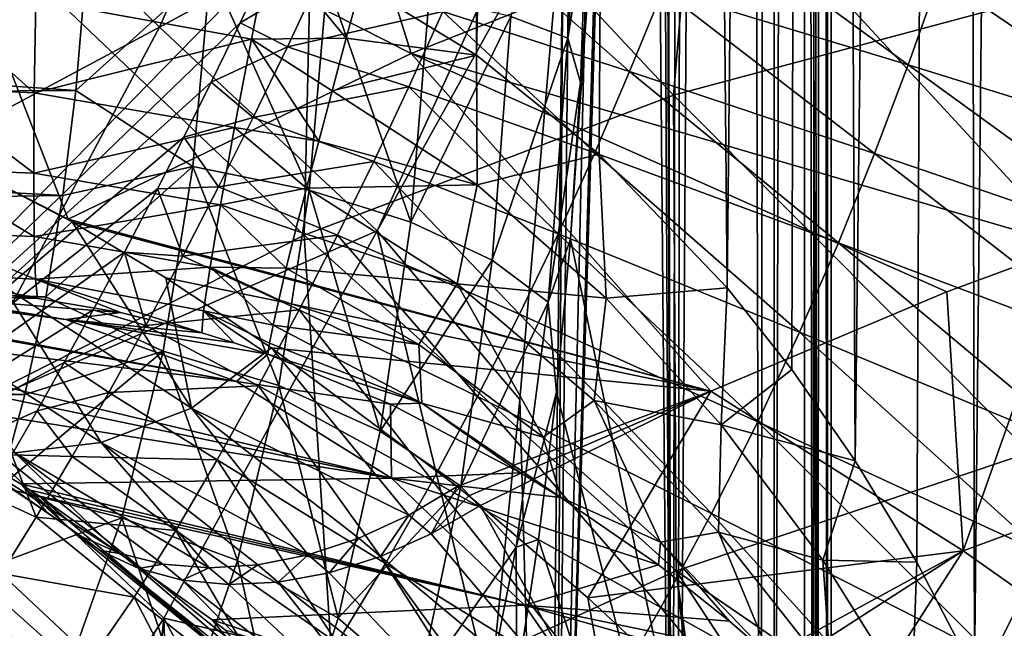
# Model space of a CAD drawing. Header units: metres. Extents: x -105 to 105, y -117 to 62.
# Tile 315 of 382: x 20.71 to 24.43, y -13.94 to -11.65. Entities that reach past the tile are written whole.
import ezdxf

# ---------------------------------------------------------------- set-up
doc = ezdxf.new("R2010")
doc.units = ezdxf.units.M
doc.layers.add('solid_509432_AD150_SW0001_01', color=7, linetype='CONTINUOUS')

msp = doc.modelspace()

# ---------------------------------------------------------------- linework, layer by layer
at = {"layer": 'solid_509432_AD150_SW0001_01'}
for points in [[(22.388538, 19.040606, 2.563572), (22.435654, -11.782252, 2.575355), (21.998865, -11.514868, 2.492065)], [(22.388538, 19.040606, 2.563572), (23.085598, 19.031261, 2.813363), (22.435654, -11.782252, 2.575355)], [(23.085598, 19.031261, 2.813363), (22.897615, -12.155248, 2.729269), (22.435654, -11.782252, 2.575355)], [(23.085598, 19.031261, 2.813363), (23.381006, -12.659896, 2.974029), (22.897615, -12.155248, 2.729269)], [(23.085598, 19.031261, 2.813363), (23.714592, 19.016638, 3.204271), (23.381006, -12.659896, 2.974029)], [(23.714592, 19.016638, 3.204271), (23.624832, -12.9674, 3.1366), (23.381006, -12.659896, 2.974029)], [(23.714592, 19.016638, 3.204271), (23.864925, -13.312677, 3.328324), (23.624832, -12.9674, 3.1366)], [(23.714592, 19.016638, 3.204271), (24.247339, 18.997387, 3.718871), (23.864925, -13.312677, 3.328324)], [(24.247339, 18.997387, 3.718871), (24.096552, -13.69508, 3.550056), (23.864925, -13.312677, 3.328324)], [(24.247339, 18.997387, 3.718871), (24.314623, -14.112685, 3.801828), (24.096552, -13.69508, 3.550056)], [(24.247339, 18.997387, 3.718871), (24.659927, 18.974371, 4.334177), (24.314623, -14.112685, 3.801828)], [(24.659927, 18.974371, 4.334177), (24.513519, -14.56144, 4.082162), (24.314623, -14.112685, 3.801828)], [(23.135181, -1.22149, 12.608043), (23.24198, 17.191427, 12.463349), (23.173124, -16.682297, 12.558692)], [(23.24198, 17.191427, 12.463349), (23.194241, -16.682297, 12.530282), (23.173124, -16.682297, 12.558692)], [(23.24198, 17.191427, 12.463349), (23.411861, 17.158089, 12.187401), (23.194241, -16.682297, 12.530282)], [(23.411861, 17.158089, 12.187401), (23.506996, -16.682297, 11.996452), (23.194241, -16.682297, 12.530282)], [(23.411861, 17.158089, 12.187401), (23.551065, 17.118324, 11.894548), (23.506996, -16.682297, 11.996452)], [(23.551065, 17.118324, 11.894548), (23.560438, -16.682297, 11.871452), (23.506996, -16.682297, 11.996452)], [(23.551065, 17.118324, 11.894548), (23.657974, 17.072285, 11.587953), (23.560438, -16.682297, 11.871452)], [(23.657974, 17.072285, 11.587953), (23.704584, -16.682297, 11.405387), (23.560438, -16.682297, 11.871452)], [(23.657974, 17.072285, 11.587953), (23.731197, 17.019547, 11.271171), (23.704584, -16.682297, 11.405387)], [(23.731197, 17.019547, 11.271171), (23.75881, -16.682297, 11.075134), (23.704584, -16.682297, 11.405387)], [(23.731197, 17.019547, 11.271171), (23.769737, 16.96051, 10.947872), (23.75881, -16.682297, 11.075134)], [(23.769737, 16.96051, 10.947872), (23.773499, -16.682297, 10.876124), (23.75881, -16.682297, 11.075134)], [(23.769737, 16.96051, 10.947872), (23.773008, 16.89443, 10.622175), (23.773499, -16.682297, 10.876124)], [(23.773008, 16.89443, 10.622175), (23.740902, 16.822086, 10.297721), (23.757078, -16.682297, 10.418991)], [(23.773008, 16.89443, 10.622175), (23.757078, -16.682297, 10.418991), (23.773499, -16.682297, 10.876124)], [(23.740902, 16.822086, 10.297721), (23.673725, 16.74217, 9.978477), (23.723923, -16.682297, 10.198658)], [(23.740902, 16.822086, 10.297721), (23.723923, -16.682297, 10.198658), (23.757078, -16.682297, 10.418991)], [(23.723923, -16.682297, 10.198658), (23.673725, 16.74217, 9.978477), (23.673725, 0.029905, 9.978477)], [(23.673725, 0.029905, 9.978477), (22.827049, -11.884523, 6.818638), (22.789268, -12.475627, 6.677639)], [(23.673725, -16.682297, 9.978477), (23.673725, 0.029905, 9.978477), (22.789268, -12.475627, 6.677639)], [(23.673725, 0.029905, 9.978477), (22.849638, -11.285849, 6.902945), (22.827049, -11.884523, 6.818638)], [(23.723923, -16.682297, 10.198658), (23.673725, 0.029905, 9.978477), (23.673725, -16.682297, 9.978477)], [(23.129496, -2.539851, 12.615259), (23.135181, -1.22149, 12.608043), (23.173124, -16.682297, 12.558692)], [(23.110422, -3.887731, 12.639138), (23.129496, -2.539851, 12.615259), (23.173124, -16.682297, 12.558692)], [(23.073706, -5.358917, 12.683744), (23.110422, -3.887731, 12.639138), (23.173124, -16.682297, 12.558692)], [(23.073706, -5.358917, 12.683744), (23.173124, -16.682297, 12.558692), (22.728827, -16.682297, 13.03227)], [(23.04175, -6.295614, 12.721184), (23.073706, -5.358917, 12.683744), (22.728827, -16.682297, 13.03227)], [(23.007423, -7.135849, 12.760056), (23.04175, -6.295614, 12.721184), (22.728827, -16.682297, 13.03227)], [(22.900917, -9.171432, 12.872599), (23.007423, -7.135849, 12.760056), (22.728827, -16.682297, 13.03227)], [(22.788267, -10.838674, 12.979922), (22.900917, -9.171432, 12.872599), (22.728827, -16.682297, 13.03227)], [(21.829849, -10.490489, -13.644212), (23.340736, -10.014997, -13.648983), (23.178528, -11.93329, -12.50529)], [(23.340736, -10.014997, -13.648983), (24.623247, -11.544942, -12.507442), (23.178528, -11.93329, -12.50529)], [(20.542728, -11.002449, 15.6241), (21.944397, -10.067684, 13.882217), (21.238377, -11.676325, 14.530451)], [(21.238377, -11.676325, 14.530451), (21.944397, -10.067684, 13.882217), (22.788267, -10.838674, 12.979922)], [(20.717934, -10.199496, 70.648193), (20.434692, -10.073462, 71.055595), (19.060946, -12.751187, 71.08741)], [(21.680597, -10.155968, -10.416373), (20.273174, -10.806651, -10.409057), (22.188671, -11.77505, -9.152335)], [(21.680597, -10.155968, -10.416373), (22.188671, -11.77505, -9.152335), (23.521235, -11.248078, -9.173247)], [(20.717934, -10.199496, 70.648193), (19.060946, -12.751187, 71.08741), (19.325024, -12.91562, 70.679634)], [(20.896585, -10.281217, 70.175446), (20.717934, -10.199496, 70.648193), (19.325024, -12.91562, 70.679634)], [(20.896585, -10.281217, 70.175446), (19.325024, -12.91562, 70.679634), (19.491087, -13.021941, 70.206161)], [(20.896585, -10.281217, 70.175446), (19.491087, -13.021941, 70.206161), (20.958948, -10.313269, 69.66832)], [(19.491087, -13.021941, 70.206161), (19.548214, -13.063161, 69.698135), (20.958948, -10.313269, 69.66832)], [(20.958948, -10.313269, 69.66832), (19.548214, -13.063161, 69.698135), (20.919134, -10.853448, 48.752617)], [(20.924139, -10.388637, 48.473087), (19.491682, -13.153154, 48.473087), (20.646904, -10.727405, 48.450001)], [(19.575184, -13.203933, 48.538879), (19.491682, -13.153154, 48.473087), (20.924139, -10.388637, 48.473087)], [(21.013779, -10.427572, 48.538879), (19.575184, -13.203933, 48.538879), (20.924139, -10.388637, 48.473087)], [(19.630602, -13.237633, 48.63723), (19.575184, -13.203933, 48.538879), (21.013779, -10.427572, 48.538879)], [(21.073269, -10.453412, 48.63723), (19.630602, -13.237633, 48.63723), (21.013779, -10.427572, 48.538879)], [(21.073269, -10.453412, 48.63723), (20.919134, -10.853448, 48.752617), (19.630602, -13.237633, 48.63723)], [(20.37575, -11.120804, -13.638268), (21.829849, -10.490489, -13.644212), (21.784567, -12.460764, -12.502473)], [(21.829849, -10.490489, -13.644212), (23.178528, -11.93329, -12.50529), (21.784567, -12.460764, -12.502473)], [(22.564869, -11.636558, 6.25545), (22.779234, -11.717689, 6.67227), (22.802128, -10.686361, 6.757599)], [(22.779234, -11.717689, 6.67227), (22.849638, -11.285849, 6.902945), (22.857155, -10.686361, 6.930996)], [(22.802128, -10.686361, 6.757599), (22.779234, -11.717689, 6.67227), (22.857155, -10.686361, 6.930996)], [(20.639339, -10.725671, 46.554565), (19.087849, -13.567015, 46.554565), (20.799654, -10.798883, 46.385056)], [(19.087849, -13.567015, 46.554565), (19.236113, -13.662298, 46.385056), (20.799654, -10.798883, 46.385056)], [(20.799654, -10.798883, 46.385056), (19.236113, -13.662298, 46.385056), (20.905901, -10.847405, 46.170223)], [(20.273174, -10.806651, -10.409057), (20.187109, -12.038627, -9.675215), (20.893232, -12.401181, -9.153584)], [(20.273174, -10.806651, -10.409057), (20.893232, -12.401181, -9.153584), (22.188671, -11.77505, -9.152335)], [(19.236113, -13.662298, 46.385056), (19.334372, -13.725447, 46.170223), (20.905901, -10.847405, 46.170223)], [(20.905901, -10.847405, 46.170223), (19.334372, -13.725447, 46.170223), (20.948147, -10.866698, 45.930386)], [(21.238377, -11.676325, 14.530451), (22.788267, -10.838674, 12.979922), (22.059662, -12.44444, 13.603022)], [(22.059662, -12.44444, 13.603022), (22.788267, -10.838674, 12.979922), (22.76215, -11.18238, 13.003267)], [(22.76215, -11.18238, 13.003267), (22.788267, -10.838674, 12.979922), (22.728827, -16.682297, 13.03227)], [(24.880379, -10.83592, -9.197948), (23.521235, -11.248078, -9.173247), (26.206425, -12.042704, -7.734218)], [(19.334372, -13.725447, 46.170223), (19.373442, -13.750555, 45.930386), (20.948147, -10.866698, 45.930386)], [(19.548214, -13.063161, 69.698135), (19.346609, -13.733311, 48.752617), (20.919134, -10.853448, 48.752617)], [(19.630602, -13.237633, 48.63723), (20.919134, -10.853448, 48.752617), (19.346609, -13.733311, 48.752617)], [(20.948147, -10.866698, 45.930386), (19.373442, -13.750555, 45.930386), (21.656057, -11.419801, 22.921148)], [(19.794361, -12.447898, 16.269291), (20.542728, -11.002449, 15.6241), (21.238377, -11.676325, 14.530451)], [(20.37575, -11.120804, -13.638268), (21.784567, -12.460764, -12.502473), (20.4492, -13.136607, -12.499047)], [(22.059662, -12.44444, 13.603022), (22.76215, -11.18238, 13.003267), (22.598724, -13.080556, 13.137682)], [(22.598724, -13.080556, 13.137682), (22.76215, -11.18238, 13.003267), (22.699373, -16.682297, 13.057201)], [(22.76215, -11.18238, 13.003267), (22.728827, -16.682297, 13.03227), (22.699373, -16.682297, 13.057201)], [(25.298527, -11.798634, 16.613934), (24.294304, -11.1518, 17.619644), (24.18325, -11.484599, 17.566626)], [(25.298527, -11.798634, 16.613934), (25.406851, -11.436117, 16.675035), (24.294304, -11.1518, 17.619644)], [(23.521235, -11.248078, -9.173247), (22.188671, -11.77505, -9.152335), (24.677969, -12.502151, -7.678172)], [(24.06472, -11.818373, 17.516607), (23.257044, -11.228407, 18.718422), (23.137861, -11.536655, 18.677488)], [(24.06472, -11.818373, 17.516607), (24.18325, -11.484599, 17.566626), (23.257044, -11.228407, 18.718422)], [(23.521235, -11.248078, -9.173247), (24.677969, -12.502151, -7.678172), (26.084106, -12.074094, -7.729702)], [(23.521235, -11.248078, -9.173247), (26.084106, -12.074094, -7.729702), (26.206425, -12.042704, -7.734218)], [(22.779234, -11.717689, 6.67227), (22.827049, -11.884523, 6.818638), (22.849638, -11.285849, 6.902945)], [(23.012983, -11.843691, 18.639763), (22.431875, -11.329571, 19.998384), (22.307854, -11.616682, 19.969841)], [(23.012983, -11.843691, 18.639763), (23.137861, -11.536655, 18.677488), (22.431875, -11.329571, 19.998384)], [(21.58519, -11.721484, 2.420186), (20.771248, -11.574866, 2.396055), (21.654612, -11.367823, 2.466017)], [(21.943279, -11.717941, 2.470102), (21.58519, -11.721484, 2.420186), (21.654612, -11.367823, 2.466017)], [(21.943279, -11.717941, 2.470102), (21.654612, -11.367823, 2.466017), (21.998865, -11.514868, 2.492065)], [(19.373442, -13.750555, 45.930386), (21.542656, -11.659694, 22.913391), (21.656057, -11.419801, 22.921148)], [(21.847916, -11.478521, 21.414602), (21.656057, -11.419801, 22.921148), (21.542656, -11.659694, 22.913391)], [(21.430933, -11.456029, 5.454107), (20.956263, -11.511224, 5.372426), (20.922606, -11.915809, 5.276297)], [(21.430933, -11.456029, 5.454107), (20.922606, -11.915809, 5.276297), (21.364885, -12.201563, 5.260221)], [(21.430933, -11.456029, 5.454107), (21.364885, -12.201563, 5.260221), (21.803709, -12.291796, 5.420691)], [(21.430933, -11.456029, 5.454107), (21.803709, -12.291796, 5.420691), (21.871082, -11.50231, 5.628565)], [(21.721119, -11.750353, 21.397129), (21.847916, -11.478521, 21.414602), (21.542656, -11.659694, 22.913391)], [(22.307854, -11.616682, 19.969841), (21.847916, -11.478521, 21.414602), (21.721119, -11.750353, 21.397129)], [(14.65945, -11.484438, 5.180765), (14.321834, -11.95398, 5.039804), (20.922606, -11.915809, 5.276297)], [(14.65945, -11.484438, 5.180765), (20.922606, -11.915809, 5.276297), (20.956263, -11.511224, 5.372426)], [(21.871082, -11.50231, 5.628565), (21.803709, -12.291796, 5.420691), (22.187269, -12.411582, 5.675451)], [(21.871082, -11.50231, 5.628565), (22.187269, -12.411582, 5.675451), (22.256329, -11.563535, 5.900834)], [(21.943279, -11.717941, 2.470102), (21.998865, -11.514868, 2.492065), (22.435654, -11.782252, 2.575355)], [(25.180233, -12.164338, 16.556416), (24.18325, -11.484599, 17.566626), (24.06472, -11.818373, 17.516607)], [(25.180233, -12.164338, 16.556416), (25.298527, -11.798634, 16.613934), (24.18325, -11.484599, 17.566626)], [(20.766041, -11.92337, 2.258349), (20.339405, -11.903365, 2.239351), (20.34462, -11.548565, 2.382862)], [(20.771248, -11.574866, 2.396055), (20.766041, -11.92337, 2.258349), (20.34462, -11.548565, 2.382862)], [(23.937986, -12.153056, 17.470774), (23.137861, -11.536655, 18.677488), (23.012983, -11.843691, 18.639763)], [(23.937986, -12.153056, 17.470774), (24.06472, -11.818373, 17.516607), (23.137861, -11.536655, 18.677488)], [(23.178528, -11.93329, -12.50529), (24.623247, -11.544942, -12.507442), (24.524221, -13.280508, -11.154334)], [(21.58519, -11.721484, 2.420186), (20.766041, -11.92337, 2.258349), (20.771248, -11.574866, 2.396055)], [(22.256329, -11.563535, 5.900834), (22.187269, -12.411582, 5.675451), (22.564869, -11.636558, 6.25545)], [(22.179459, -11.901816, 19.943943), (22.307854, -11.616682, 19.969841), (21.721119, -11.750353, 21.397129)], [(22.881342, -12.150702, 18.606012), (22.307854, -11.616682, 19.969841), (22.179459, -11.901816, 19.943943)], [(22.881342, -12.150702, 18.606012), (23.012983, -11.843691, 18.639763), (22.307854, -11.616682, 19.969841)], [(19.373442, -13.750555, 45.930386), (21.434071, -11.883175, 22.905855), (21.542656, -11.659694, 22.913391)], [(21.721119, -11.750353, 21.397129), (21.542656, -11.659694, 22.913391), (21.434071, -11.883175, 22.905855)], [(22.187269, -12.411582, 5.675451), (22.49383, -12.554733, 6.009833), (22.564869, -11.636558, 6.25545)], [(22.564869, -11.636558, 6.25545), (22.49383, -12.554733, 6.009833), (22.779234, -11.717689, 6.67227)], [(19.794361, -12.447898, 16.269291), (21.238377, -11.676325, 14.530451), (20.454309, -13.143927, 15.16446)], [(20.454309, -13.143927, 15.16446), (21.238377, -11.676325, 14.530451), (22.059662, -12.44444, 13.603022)], [(21.522144, -12.054399, 2.289075), (20.766041, -11.92337, 2.258349), (21.58519, -11.721484, 2.420186)], [(21.839466, -12.105729, 2.338967), (21.522144, -12.054399, 2.289075), (21.58519, -11.721484, 2.420186)], [(21.943279, -11.717941, 2.470102), (21.889803, -11.916166, 2.418744), (21.58519, -11.721484, 2.420186)], [(21.889803, -11.916166, 2.418744), (21.839466, -12.105729, 2.338967), (21.58519, -11.721484, 2.420186)], [(21.943279, -11.717941, 2.470102), (22.435654, -11.782252, 2.575355), (21.889803, -11.916166, 2.418744)], [(22.49383, -12.554733, 6.009833), (22.706018, -12.713975, 6.404595), (22.779234, -11.717689, 6.67227)], [(22.779234, -11.717689, 6.67227), (22.706018, -12.713975, 6.404595), (22.827049, -11.884523, 6.818638)], [(22.188671, -11.77505, -9.152335), (20.893232, -12.401181, -9.153584), (23.320152, -13.049425, -7.632649)], [(21.592237, -12.017225, 21.381685), (21.721119, -11.750353, 21.397129), (21.434071, -11.883175, 22.905855)], [(22.179459, -11.901816, 19.943943), (21.721119, -11.750353, 21.397129), (21.592237, -12.017225, 21.381685)], [(22.188671, -11.77505, -9.152335), (23.320152, -13.049425, -7.632649), (24.210709, -12.674412, -7.661863)], [(22.188671, -11.77505, -9.152335), (24.210709, -12.674412, -7.661863), (24.677969, -12.502151, -7.678172)], [(22.437342, -12.271192, 2.510865), (21.889803, -11.916166, 2.418744), (22.435654, -11.782252, 2.575355)], [(22.437342, -12.271192, 2.510865), (22.435654, -11.782252, 2.575355), (22.897615, -12.155248, 2.729269)], [(25.050726, -12.533408, 16.503828), (24.06472, -11.818373, 17.516607), (23.937986, -12.153056, 17.470774)], [(25.050726, -12.533408, 16.503828), (25.180233, -12.164338, 16.556416), (24.06472, -11.818373, 17.516607)], [(23.801521, -12.489786, 17.430027), (23.012983, -11.843691, 18.639763), (22.881342, -12.150702, 18.606012)], [(23.801521, -12.489786, 17.430027), (23.937986, -12.153056, 17.470774), (23.012983, -11.843691, 18.639763)], [(19.373442, -13.750555, 45.930386), (21.330273, -12.091458, 22.89867), (21.434071, -11.883175, 22.905855)], [(21.592237, -12.017225, 21.381685), (21.434071, -11.883175, 22.905855), (21.330273, -12.091458, 22.89867)], [(22.706018, -12.713975, 6.404595), (22.789268, -12.475627, 6.677639), (22.827049, -11.884523, 6.818638)], [(14.321834, -11.95398, 5.039804), (20.873672, -12.311106, 5.142048), (20.922606, -11.915809, 5.276297)], [(20.76412, -12.226918, 2.038578), (20.337629, -12.210352, 2.010741), (20.339405, -11.903365, 2.239351)], [(20.766041, -11.92337, 2.258349), (20.76412, -12.226918, 2.038578), (20.339405, -11.903365, 2.239351)], [(21.522144, -12.054399, 2.289075), (20.76412, -12.226918, 2.038578), (20.766041, -11.92337, 2.258349)], [(21.364885, -12.201563, 5.260221), (20.922606, -11.915809, 5.276297), (20.873672, -12.311106, 5.142048)], [(22.047174, -12.183279, 19.922087), (22.179459, -11.901816, 19.943943), (21.592237, -12.017225, 21.381685)], [(22.437342, -12.271192, 2.510865), (21.839466, -12.105729, 2.338967), (21.889803, -11.916166, 2.418744)], [(22.743063, -12.455916, 18.578102), (22.179459, -11.901816, 19.943943), (22.047174, -12.183279, 19.922087)], [(22.743063, -12.455916, 18.578102), (22.881342, -12.150702, 18.606012), (22.179459, -11.901816, 19.943943)], [(14.321834, -11.95398, 5.039804), (13.969919, -12.411426, 4.84398), (20.873672, -12.311106, 5.142048)], [(21.784567, -12.460764, -12.502473), (23.178528, -11.93329, -12.50529), (23.188133, -13.727384, -11.153697)], [(23.178528, -11.93329, -12.50529), (24.524221, -13.280508, -11.154334), (23.188133, -13.727384, -11.153697)], [(20.187109, -12.038627, -9.675215), (20.909349, -12.410369, -9.140557), (20.893232, -12.401181, -9.153584)], [(20.646162, -12.650677, -9.006165), (20.909349, -12.410369, -9.140557), (20.187109, -12.038627, -9.675215)], [(21.46146, -12.279027, 21.368637), (21.592237, -12.017225, 21.381685), (21.330273, -12.091458, 22.89867)], [(22.047174, -12.183279, 19.922087), (21.592237, -12.017225, 21.381685), (21.46146, -12.279027, 21.368637)], [(21.469173, -12.347034, 2.080377), (20.76412, -12.226918, 2.038578), (21.522144, -12.054399, 2.289075)], [(21.793228, -12.28303, 2.232189), (21.469173, -12.347034, 2.080377), (21.522144, -12.054399, 2.289075)], [(21.839466, -12.105729, 2.338967), (21.793228, -12.28303, 2.232189), (21.522144, -12.054399, 2.289075)], [(19.373442, -13.750555, 45.930386), (21.231026, -12.285978, 22.891991), (21.330273, -12.091458, 22.89867)], [(21.46146, -12.279027, 21.368637), (21.330273, -12.091458, 22.89867), (21.231026, -12.285978, 22.891991)], [(22.437342, -12.271192, 2.510865), (21.793228, -12.28303, 2.232189), (21.839466, -12.105729, 2.338967)], [(23.654829, -12.827098, 17.396654), (22.881342, -12.150702, 18.606012), (22.743063, -12.455916, 18.578102)], [(23.654829, -12.827098, 17.396654), (23.801521, -12.489786, 17.430027), (22.881342, -12.150702, 18.606012)], [(21.910847, -12.461198, 19.904823), (22.047174, -12.183279, 19.922087), (21.46146, -12.279027, 21.368637)], [(22.597553, -12.759538, 18.556768), (22.047174, -12.183279, 19.922087), (21.910847, -12.461198, 19.904823)], [(22.597553, -12.759538, 18.556768), (22.743063, -12.455916, 18.578102), (22.047174, -12.183279, 19.922087)], [(22.924948, -12.699016, 2.670323), (22.437342, -12.271192, 2.510865), (22.897615, -12.155248, 2.729269)], [(22.924948, -12.699016, 2.670323), (22.897615, -12.155248, 2.729269), (23.381006, -12.659896, 2.974029)], [(24.908051, -12.906645, 16.457182), (23.937986, -12.153056, 17.470774), (23.801521, -12.489786, 17.430027)], [(24.908051, -12.906645, 16.457182), (25.050726, -12.533408, 16.503828), (23.937986, -12.153056, 17.470774)], [(20.765604, -12.466563, 1.750459), (20.339405, -12.449535, 1.71192), (20.337629, -12.210352, 2.010741)], [(20.76412, -12.226918, 2.038578), (20.765604, -12.466563, 1.750459), (20.337629, -12.210352, 2.010741)], [(21.469173, -12.347034, 2.080377), (20.765604, -12.466563, 1.750459), (20.76412, -12.226918, 2.038578)], [(21.364885, -12.201563, 5.260221), (20.873672, -12.311106, 5.142048), (20.809645, -12.694115, 4.970073)], [(21.364885, -12.201563, 5.260221), (20.809645, -12.694115, 4.970073), (21.25215, -12.898751, 4.944027)], [(21.364885, -12.201563, 5.260221), (21.25215, -12.898751, 4.944027), (21.689423, -13.027779, 5.081297)], [(21.364885, -12.201563, 5.260221), (21.689423, -13.027779, 5.081297), (21.803709, -12.291796, 5.420691)], [(19.373442, -13.750555, 45.930386), (21.105896, -12.525093, 22.884659), (21.231026, -12.285978, 22.891991)], [(21.326391, -12.540193, 21.359121), (21.231026, -12.285978, 22.891991), (21.105896, -12.525093, 22.884659)], [(21.326391, -12.540193, 21.359121), (21.46146, -12.279027, 21.368637), (21.231026, -12.285978, 22.891991)], [(21.910847, -12.461198, 19.904823), (21.46146, -12.279027, 21.368637), (21.326391, -12.540193, 21.359121)], [(21.793228, -12.28303, 2.232189), (21.752235, -12.443659, 2.10117), (21.469173, -12.347034, 2.080377)], [(21.803709, -12.291796, 5.420691), (21.689423, -13.027779, 5.081297), (22.071102, -13.200342, 5.307191)], [(22.362267, -12.644248, 2.304203), (21.752235, -12.443659, 2.10117), (21.793228, -12.28303, 2.232189)], [(22.362267, -12.644248, 2.304203), (21.793228, -12.28303, 2.232189), (22.437342, -12.271192, 2.510865)], [(21.803709, -12.291796, 5.420691), (22.071102, -13.200342, 5.307191), (22.187269, -12.411582, 5.675451)], [(22.362267, -12.644248, 2.304203), (22.437342, -12.271192, 2.510865), (22.924948, -12.699016, 2.670323)], [(13.969919, -12.411426, 4.84398), (20.809645, -12.694115, 4.970073), (20.873672, -12.311106, 5.142048)], [(18.198778, -12.347745, -9.162057), (20.207445, -12.682775, 0.441815), (20.884356, -12.778436, 0.259767)], [(18.907696, -12.528442, -8.619543), (18.198778, -12.347745, -9.162057), (20.884356, -12.778436, 0.259767)], [(21.429384, -12.582225, 1.806335), (20.765604, -12.466563, 1.750459), (21.469173, -12.347034, 2.080377)], [(21.716944, -12.585849, 1.947235), (21.429384, -12.582225, 1.806335), (21.469173, -12.347034, 2.080377)], [(21.752235, -12.443659, 2.10117), (21.716944, -12.585849, 1.947235), (21.469173, -12.347034, 2.080377)], [(13.969919, -12.411426, 4.84398), (13.610831, -12.848508, 4.594977), (20.809645, -12.694115, 4.970073)], [(21.359285, -13.113451, -8.336038), (20.909349, -12.410369, -9.140557), (20.646162, -12.650677, -9.006165)], [(20.893232, -12.401181, -9.153584), (20.909349, -12.410369, -9.140557), (23.320152, -13.049425, -7.632649)], [(20.909349, -12.410369, -9.140557), (21.261818, -12.621659, -8.841732), (23.320152, -13.049425, -7.632649)], [(21.359285, -13.113451, -8.336038), (21.261818, -12.621659, -8.841732), (20.909349, -12.410369, -9.140557)], [(22.187269, -12.411582, 5.675451), (22.071102, -13.200342, 5.307191), (22.49383, -12.554733, 6.009833)], [(20.770403, -12.627347, 1.411977), (20.34462, -12.605342, 1.362345), (20.339405, -12.449535, 1.71192)], [(20.765604, -12.466563, 1.750459), (20.770403, -12.627347, 1.411977), (20.339405, -12.449535, 1.71192)], [(20.454309, -13.143927, 15.16446), (22.059662, -12.44444, 13.603022), (21.255234, -13.906107, 14.21093)], [(21.255234, -13.906107, 14.21093), (22.059662, -12.44444, 13.603022), (22.487253, -14.192663, 13.218963)], [(22.362267, -12.644248, 2.304203), (21.716944, -12.585849, 1.947235), (21.752235, -12.443659, 2.10117)], [(22.059662, -12.44444, 13.603022), (22.598724, -13.080556, 13.137682), (22.487253, -14.192663, 13.218963)], [(20.4492, -13.136607, -12.499047), (21.784567, -12.460764, -12.502473), (21.904808, -14.311777, -11.152818)], [(21.429384, -12.582225, 1.806335), (20.770403, -12.627347, 1.411977), (20.765604, -12.466563, 1.750459)], [(21.766083, -12.742889, 19.893877), (21.910847, -12.461198, 19.904823), (21.326391, -12.540193, 21.359121)], [(22.439316, -13.069665, 18.544321), (21.910847, -12.461198, 19.904823), (21.766083, -12.742889, 19.893877)], [(21.784567, -12.460764, -12.502473), (23.188133, -13.727384, -11.153697), (21.904808, -14.311777, -11.152818)], [(22.439316, -13.069665, 18.544321), (22.597553, -12.759538, 18.556768), (21.910847, -12.461198, 19.904823)], [(23.496775, -13.165153, 17.371563), (22.743063, -12.455916, 18.578102), (22.597553, -12.759538, 18.556768)], [(22.706018, -12.713975, 6.404595), (22.736481, -13.052628, 6.480638), (22.789268, -12.475627, 6.677639)], [(23.673725, -16.682297, 9.978477), (22.789268, -12.475627, 6.677639), (22.736481, -13.052628, 6.480638)], [(23.496775, -13.165153, 17.371563), (23.654829, -12.827098, 17.396654), (22.743063, -12.455916, 18.578102)], [(24.750839, -13.283264, 16.419121), (23.801521, -12.489786, 17.430027), (23.654829, -12.827098, 17.396654)], [(24.750839, -13.283264, 16.419121), (24.908051, -12.906645, 16.457182), (23.801521, -12.489786, 17.430027)], [(24.677969, -12.502151, -7.678172), (24.210709, -12.674412, -7.661863), (24.271584, -13.651765, -6.602743)], [(25.640547, -13.149222, -6.628148), (24.677969, -12.502151, -7.678172), (24.271584, -13.651765, -6.602743)], [(18.907696, -12.528442, -8.619543), (20.884356, -12.778436, 0.259767), (21.528599, -13.013167, 0.085496)], [(19.009945, -12.562024, -8.532188), (18.907696, -12.528442, -8.619543), (21.528599, -13.013167, 0.085496)], [(19.373442, -13.750555, 45.930386), (20.988729, -12.742973, 22.88088), (21.105896, -12.525093, 22.884659)], [(21.186752, -12.801312, 21.354889), (21.105896, -12.525093, 22.884659), (20.988729, -12.742973, 22.88088)], [(21.186752, -12.801312, 21.354889), (21.326391, -12.540193, 21.359121), (21.105896, -12.525093, 22.884659)], [(21.766083, -12.742889, 19.893877), (21.326391, -12.540193, 21.359121), (21.186752, -12.801312, 21.354889)], [(22.071102, -13.200342, 5.307191), (22.375523, -13.40744, 5.608378), (22.49383, -12.554733, 6.009833)], [(22.49383, -12.554733, 6.009833), (22.375523, -13.40744, 5.608378), (22.706018, -12.713975, 6.404595)], [(19.55801, -12.774096, -8.018384), (19.009945, -12.562024, -8.532188), (21.528599, -13.013167, 0.085496)], [(21.405111, -12.746173, 1.483026), (20.770403, -12.627347, 1.411977), (21.429384, -12.582225, 1.806335)], [(21.667006, -12.800571, 1.586516), (21.405111, -12.746173, 1.483026), (21.429384, -12.582225, 1.806335)], [(21.688501, -12.704943, 1.77556), (21.667006, -12.800571, 1.586516), (21.429384, -12.582225, 1.806335)], [(21.716944, -12.585849, 1.947235), (21.688501, -12.704943, 1.77556), (21.429384, -12.582225, 1.806335)], [(22.216831, -12.873799, 1.986044), (21.688501, -12.704943, 1.77556), (21.716944, -12.585849, 1.947235)], [(22.216831, -12.873799, 1.986044), (21.716944, -12.585849, 1.947235), (22.362267, -12.644248, 2.304203)], [(20.34462, -12.605342, 1.362345), (20.778214, -12.699234, 1.04426), (20.566145, -12.677818, 1.014478)], [(20.770403, -12.627347, 1.411977), (20.778214, -12.699234, 1.04426), (20.34462, -12.605342, 1.362345)], [(20.770403, -12.627347, 1.411977), (21.397779, -12.829259, 1.129416), (21.091927, -12.752151, 1.087535)], [(21.405111, -12.746173, 1.483026), (21.397779, -12.829259, 1.129416), (20.770403, -12.627347, 1.411977)], [(20.770403, -12.627347, 1.411977), (21.091927, -12.752151, 1.087535), (20.778214, -12.699234, 1.04426)], [(21.261818, -12.621659, -8.841732), (21.661814, -12.885338, -8.467999), (23.320152, -13.049425, -7.632649)], [(21.359285, -13.113451, -8.336038), (21.661814, -12.885338, -8.467999), (21.261818, -12.621659, -8.841732)], [(21.018806, -13.24353, -8.155839), (20.646162, -12.650677, -9.006165), (20.349667, -12.809748, -8.820408)], [(21.018806, -13.24353, -8.155839), (21.359285, -13.113451, -8.336038), (20.646162, -12.650677, -9.006165)], [(22.687277, -13.223024, 2.079621), (22.216831, -12.873799, 1.986044), (22.362267, -12.644248, 2.304203)], [(22.879066, -13.085052, 2.448454), (22.362267, -12.644248, 2.304203), (22.924948, -12.699016, 2.670323)], [(22.687277, -13.223024, 2.079621), (22.362267, -12.644248, 2.304203), (22.879066, -13.085052, 2.448454)], [(23.358335, -13.176003, 2.882784), (22.924948, -12.699016, 2.670323), (23.381006, -12.659896, 2.974029)], [(23.358335, -13.176003, 2.882784), (23.381006, -12.659896, 2.974029), (23.624832, -12.9674, 3.1366)], [(13.610831, -12.848508, 4.594977), (20.73064, -13.06174, 4.760907), (20.809645, -12.694115, 4.970073)], [(20.566145, -12.677818, 1.014478), (20.778214, -12.699234, 1.04426), (20.207445, -12.682775, 0.441815)], [(20.778214, -12.699234, 1.04426), (21.091927, -12.752151, 1.087535), (20.207445, -12.682775, 0.441815)], [(20.884356, -12.778436, 0.259767), (20.207445, -12.682775, 0.441815), (21.091927, -12.752151, 1.087535)], [(21.25215, -12.898751, 4.944027), (20.809645, -12.694115, 4.970073), (20.73064, -13.06174, 4.760907)], [(22.216831, -12.873799, 1.986044), (21.667006, -12.800571, 1.586516), (21.688501, -12.704943, 1.77556)], [(22.879066, -13.085052, 2.448454), (22.924948, -12.699016, 2.670323), (23.358335, -13.176003, 2.882784)], [(24.210709, -12.674412, -7.661863), (23.320152, -13.049425, -7.632649), (24.271584, -13.651765, -6.602743)], [(19.373442, -13.750555, 45.930386), (20.879129, -12.941805, 22.880192), (20.988729, -12.742973, 22.88088)], [(21.186752, -12.801312, 21.354889), (20.988729, -12.742973, 22.88088), (20.879129, -12.941805, 22.880192)], [(21.612614, -13.029439, 19.890219), (21.766083, -12.742889, 19.893877), (21.186752, -12.801312, 21.354889)], [(21.405111, -12.746173, 1.483026), (21.520565, -12.867206, 1.150266), (21.397779, -12.829259, 1.129416)], [(21.405111, -12.746173, 1.483026), (21.647396, -12.909928, 1.180365), (21.520565, -12.867206, 1.150266)], [(21.653316, -12.868869, 1.387948), (21.647396, -12.909928, 1.180365), (21.405111, -12.746173, 1.483026)], [(21.667006, -12.800571, 1.586516), (21.653316, -12.868869, 1.387948), (21.405111, -12.746173, 1.483026)], [(22.268557, -13.387643, 18.541107), (21.766083, -12.742889, 19.893877), (21.612614, -13.029439, 19.890219)], [(22.268557, -13.387643, 18.541107), (22.439316, -13.069665, 18.544321), (21.766083, -12.742889, 19.893877)], [(22.375523, -13.40744, 5.608378), (22.585407, -13.63846, 5.967113), (22.706018, -12.713975, 6.404595)], [(22.706018, -12.713975, 6.404595), (22.585407, -13.63846, 5.967113), (22.736481, -13.052628, 6.480638)], [(19.55801, -12.774096, -8.018384), (21.528599, -13.013167, 0.085496), (22.113834, -13.377351, -0.073871)], [(19.847342, -12.907851, -7.712654), (19.55801, -12.774096, -8.018384), (22.113834, -13.377351, -0.073871)], [(20.884356, -12.778436, 0.259767), (21.091927, -12.752151, 1.087535), (21.397779, -12.829259, 1.129416)], [(21.520565, -12.867206, 1.150266), (20.884356, -12.778436, 0.259767), (21.397779, -12.829259, 1.129416)], [(21.647396, -12.909928, 1.180365), (21.528599, -13.013167, 0.085496), (20.884356, -12.778436, 0.259767)], [(21.520565, -12.867206, 1.150266), (21.647396, -12.909928, 1.180365), (20.884356, -12.778436, 0.259767)], [(23.321688, -13.510708, 17.357626), (22.597553, -12.759538, 18.556768), (22.439316, -13.069665, 18.544321)], [(23.321688, -13.510708, 17.357626), (23.496775, -13.165153, 17.371563), (22.597553, -12.759538, 18.556768)], [(20.692072, -13.281422, -7.916826), (21.018806, -13.24353, -8.155839), (20.349667, -12.809748, -8.820408)], [(21.046778, -13.054467, 21.357145), (21.186752, -12.801312, 21.354889), (20.879129, -12.941805, 22.880192)], [(21.612614, -13.029439, 19.890219), (21.186752, -12.801312, 21.354889), (21.046778, -13.054467, 21.357145)], [(22.22823, -13.094238, 1.618416), (21.653316, -12.868869, 1.387948), (21.667006, -12.800571, 1.586516)], [(22.22823, -13.094238, 1.618416), (21.667006, -12.800571, 1.586516), (22.216831, -12.873799, 1.986044)], [(13.610831, -12.848508, 4.594977), (13.255305, -13.25491, 4.298209), (20.73064, -13.06174, 4.760907)], [(24.577341, -13.663259, 16.390703), (23.654829, -12.827098, 17.396654), (23.496775, -13.165153, 17.371563)], [(24.577341, -13.663259, 16.390703), (24.750839, -13.283264, 16.419121), (23.654829, -12.827098, 17.396654)], [(22.17938, -13.517283, -7.675352), (21.661814, -12.885338, -8.467999), (21.359285, -13.113451, -8.336038)], [(22.22823, -13.094238, 1.618416), (21.647396, -12.909928, 1.180365), (21.653316, -12.868869, 1.387948)], [(21.661814, -12.885338, -8.467999), (22.362686, -13.409423, -7.711132), (23.320152, -13.049425, -7.632649)], [(22.17938, -13.517283, -7.675352), (22.362686, -13.409423, -7.711132), (21.661814, -12.885338, -8.467999)], [(22.22823, -13.094238, 1.618416), (22.216831, -12.873799, 1.986044), (22.687277, -13.223024, 2.079621)], [(20.153091, -13.065574, -7.359837), (19.847342, -12.907851, -7.712654), (22.113834, -13.377351, -0.073871)], [(21.25215, -12.898751, 4.944027), (20.73064, -13.06174, 4.760907), (20.636986, -13.410737, 4.5153)], [(21.25215, -12.898751, 4.944027), (20.636986, -13.410737, 4.5153), (21.096857, -13.527453, 4.517761)], [(21.25215, -12.898751, 4.944027), (21.096857, -13.527453, 4.517761), (21.53257, -13.68799, 4.624583)], [(21.25215, -12.898751, 4.944027), (21.53257, -13.68799, 4.624583), (21.689423, -13.027779, 5.081297)], [(21.647396, -12.909928, 1.180365), (22.110811, -13.099023, 1.342664), (21.528599, -13.013167, 0.085496)], [(22.22823, -13.094238, 1.618416), (22.110811, -13.099023, 1.342664), (21.647396, -12.909928, 1.180365)], [(19.373442, -13.750555, 45.930386), (20.776701, -13.12354, 22.881407), (20.879129, -12.941805, 22.880192)], [(21.046778, -13.054467, 21.357145), (20.879129, -12.941805, 22.880192), (20.776701, -13.12354, 22.881407)], [(23.358335, -13.176003, 2.882784), (23.624832, -12.9674, 3.1366), (23.864925, -13.312677, 3.328324)], [(21.45664, -13.308559, 19.895689), (21.612614, -13.029439, 19.890219), (21.046778, -13.054467, 21.357145)], [(22.091637, -13.699949, 18.549557), (21.612614, -13.029439, 19.890219), (21.45664, -13.308559, 19.895689)], [(22.110811, -13.099023, 1.342664), (22.113834, -13.377351, -0.073871), (21.528599, -13.013167, 0.085496)], [(21.689423, -13.027779, 5.081297), (21.53257, -13.68799, 4.624583), (21.91238, -13.905138, 4.812288)], [(22.091637, -13.699949, 18.549557), (22.268557, -13.387643, 18.541107), (21.612614, -13.029439, 19.890219)], [(21.689423, -13.027779, 5.081297), (21.91238, -13.905138, 4.812288), (22.071102, -13.200342, 5.307191)], [(13.255305, -13.25491, 4.298209), (20.636986, -13.410737, 4.5153), (20.73064, -13.06174, 4.760907)], [(20.714485, -13.399177, -6.621307), (20.153091, -13.065574, -7.359837), (22.113834, -13.377351, -0.073871)], [(20.818617, -13.509288, -6.774521), (20.153091, -13.065574, -7.359837), (20.714485, -13.399177, -6.621307)], [(20.818617, -13.509288, -6.774521), (20.40309, -13.22434, -7.636559), (20.153091, -13.065574, -7.359837)], [(20.908503, -13.295928, 21.366587), (21.046778, -13.054467, 21.357145), (20.776701, -13.12354, 22.881407)], [(21.45664, -13.308559, 19.895689), (21.046778, -13.054467, 21.357145), (20.908503, -13.295928, 21.366587)], [(23.13072, -13.865058, 17.354761), (22.439316, -13.069665, 18.544321), (22.268557, -13.387643, 18.541107)], [(22.362686, -13.409423, -7.711132), (22.406012, -13.444686, -7.659389), (23.320152, -13.049425, -7.632649)], [(22.406012, -13.444686, -7.659389), (22.449989, -13.480663, -7.60655), (23.320152, -13.049425, -7.632649)], [(23.13072, -13.865058, 17.354761), (23.321688, -13.510708, 17.357626), (22.439316, -13.069665, 18.544321)], [(23.320152, -13.049425, -7.632649), (22.449989, -13.480663, -7.60655), (22.854942, -13.828599, -7.085058)], [(22.487253, -14.192663, 13.218963), (22.598724, -13.080556, 13.137682), (22.699373, -16.682297, 13.057201)], [(22.585407, -13.63846, 5.967113), (22.669117, -13.609603, 6.229227), (22.736481, -13.052628, 6.480638)], [(23.673725, -16.682297, 9.978477), (22.736481, -13.052628, 6.480638), (22.669117, -13.609603, 6.229227)], [(24.271584, -13.651765, -6.602743), (23.320152, -13.049425, -7.632649), (22.854942, -13.828599, -7.085058)], [(21.799469, -13.666551, -7.540456), (21.359285, -13.113451, -8.336038), (21.018806, -13.24353, -8.155839)], [(21.990576, -13.603776, -7.617788), (22.17938, -13.517283, -7.675352), (21.359285, -13.113451, -8.336038)], [(21.799469, -13.666551, -7.540456), (21.990576, -13.603776, -7.617788), (21.359285, -13.113451, -8.336038)], [(22.22823, -13.094238, 1.618416), (22.600914, -13.357418, 1.605328), (22.110811, -13.099023, 1.342664)], [(22.110811, -13.099023, 1.342664), (22.600914, -13.357418, 1.605328), (22.113834, -13.377351, -0.073871)], [(22.22823, -13.094238, 1.618416), (22.753469, -13.450894, 1.707339), (22.600914, -13.357418, 1.605328)], [(22.22823, -13.094238, 1.618416), (22.687277, -13.223024, 2.079621), (22.753469, -13.450894, 1.707339)], [(23.130026, -13.618877, 2.223629), (22.687277, -13.223024, 2.079621), (22.879066, -13.085052, 2.448454)], [(23.3487, -13.581262, 2.654221), (22.879066, -13.085052, 2.448454), (23.358335, -13.176003, 2.882784)], [(23.130026, -13.618877, 2.223629), (22.879066, -13.085052, 2.448454), (23.3487, -13.581262, 2.654221)], [(19.373442, -13.750555, 45.930386), (20.681141, -13.28973, 22.88373), (20.776701, -13.12354, 22.881407)], [(20.454309, -13.143927, 15.16446), (21.255234, -13.906107, 14.21093), (20.394808, -15.234876, 14.771292)], [(20.4492, -13.136607, -12.499047), (21.904808, -14.311777, -11.152818), (20.685402, -15.040311, -11.151721)], [(20.908503, -13.295928, 21.366587), (20.776701, -13.12354, 22.881407), (20.681141, -13.28973, 22.88373)], [(25.640547, -13.149222, -6.628148), (24.271584, -13.651765, -6.602743), (25.119646, -14.248898, -5.490428)], [(24.382645, -14.049969, 16.375332), (23.496775, -13.165153, 17.371563), (23.321688, -13.510708, 17.357626)], [(23.3487, -13.581262, 2.654221), (23.358335, -13.176003, 2.882784), (23.741795, -13.687336, 3.138758)], [(23.741795, -13.687336, 3.138758), (23.358335, -13.176003, 2.882784), (23.864925, -13.312677, 3.328324)], [(24.382645, -14.049969, 16.375332), (24.577341, -13.663259, 16.390703), (23.496775, -13.165153, 17.371563)], [(21.089949, -13.662382, -7.070751), (20.692072, -13.281422, -7.916826), (20.40309, -13.22434, -7.636559)], [(20.944637, -13.597631, -6.925374), (21.089949, -13.662382, -7.070751), (20.40309, -13.22434, -7.636559)], [(20.818617, -13.509288, -6.774521), (20.944637, -13.597631, -6.925374), (20.40309, -13.22434, -7.636559)], [(22.071102, -13.200342, 5.307191), (21.91238, -13.905138, 4.812288), (22.375523, -13.40744, 5.608378)], [(23.130026, -13.618877, 2.223629), (22.753469, -13.450894, 1.707339), (22.687277, -13.223024, 2.079621)], [(21.426104, -13.716279, -7.33325), (21.018806, -13.24353, -8.155839), (20.692072, -13.281422, -7.916826)], [(21.61001, -13.704311, -7.444953), (21.799469, -13.666551, -7.540456), (21.018806, -13.24353, -8.155839)], [(21.426104, -13.716279, -7.33325), (21.61001, -13.704311, -7.444953), (21.018806, -13.24353, -8.155839)], [(20.772549, -13.524432, 21.384626), (20.681141, -13.28973, 22.88373), (20.592155, -13.441716, 22.886545)], [(20.772549, -13.524432, 21.384626), (20.908503, -13.295928, 21.366587), (20.681141, -13.28973, 22.88373)], [(21.251549, -13.702206, -7.207651), (21.426104, -13.716279, -7.33325), (20.692072, -13.281422, -7.916826)], [(21.089949, -13.662382, -7.070751), (21.251549, -13.702206, -7.207651), (20.692072, -13.281422, -7.916826)], [(21.300123, -13.574707, 19.91259), (20.908503, -13.295928, 21.366587), (20.772549, -13.524432, 21.384626)], [(21.300123, -13.574707, 19.91259), (21.45664, -13.308559, 19.895689), (20.908503, -13.295928, 21.366587)], [(23.188133, -13.727384, -11.153697), (24.524221, -13.280508, -11.154334), (24.790417, -14.823621, -9.602656)], [(21.909233, -14.000139, 18.573425), (21.45664, -13.308559, 19.895689), (21.300123, -13.574707, 19.91259)], [(21.909233, -14.000139, 18.573425), (22.091637, -13.699949, 18.549557), (21.45664, -13.308559, 19.895689)], [(23.741795, -13.687336, 3.138758), (23.864925, -13.312677, 3.328324), (24.096552, -13.69508, 3.550056)], [(20.714485, -13.399177, -6.621307), (22.113834, -13.377351, -0.073871), (22.616207, -13.856116, -0.211839)], [(22.600914, -13.357418, 1.605328), (22.753469, -13.450894, 1.707339), (22.113834, -13.377351, -0.073871)], [(23.122456, -13.705042, 1.997629), (22.616207, -13.856116, -0.211839), (22.113834, -13.377351, -0.073871)], [(22.753469, -13.450894, 1.707339), (23.122456, -13.705042, 1.997629), (22.113834, -13.377351, -0.073871)], [(21.096857, -13.527453, 4.517761), (20.636986, -13.410737, 4.5153), (20.529078, -13.737618, 4.23437)], [(20.750288, -13.422421, -6.569941), (20.714485, -13.399177, -6.621307), (22.616207, -13.856116, -0.211839)], [(20.88868, -13.558856, -6.67299), (20.714485, -13.399177, -6.621307), (20.750288, -13.422421, -6.569941)], [(20.88868, -13.558856, -6.67299), (20.818617, -13.509288, -6.774521), (20.714485, -13.399177, -6.621307)], [(21.91238, -13.905138, 4.812288), (22.214695, -14.16742, 5.069351), (22.375523, -13.40744, 5.608378)], [(22.928616, -14.216578, 17.365906), (22.268557, -13.387643, 18.541107), (22.091637, -13.699949, 18.549557)], [(22.264587, -13.588136, -7.571147), (22.362686, -13.409423, -7.711132), (22.17938, -13.517283, -7.675352)], [(22.375523, -13.40744, 5.608378), (22.214695, -14.16742, 5.069351), (22.585407, -13.63846, 5.967113)], [(22.264587, -13.588136, -7.571147), (22.406012, -13.444686, -7.659389), (22.362686, -13.409423, -7.711132)], [(22.928616, -14.216578, 17.365906), (23.13072, -13.865058, 17.354761), (22.268557, -13.387643, 18.541107)], [(20.640268, -13.737093, 21.413738), (20.772549, -13.524432, 21.384626), (20.592155, -13.441716, 22.886545)], [(20.785027, -13.445215, -6.519629), (20.750288, -13.422421, -6.569941), (22.616207, -13.856116, -0.211839)], [(20.88868, -13.558856, -6.67299), (20.750288, -13.422421, -6.569941), (20.785027, -13.445215, -6.519629)], [(21.43704, -13.912481, -5.462285), (20.785027, -13.445215, -6.519629), (22.616207, -13.856116, -0.211839)], [(21.666227, -14.194222, -5.621439), (20.785027, -13.445215, -6.519629), (21.43704, -13.912481, -5.462285)], [(21.666227, -14.194222, -5.621439), (20.88868, -13.558856, -6.67299), (20.785027, -13.445215, -6.519629)], [(22.264587, -13.588136, -7.571147), (22.449989, -13.480663, -7.60655), (22.406012, -13.444686, -7.659389)], [(23.130026, -13.618877, 2.223629), (23.122456, -13.705042, 1.997629), (22.753469, -13.450894, 1.707339)], [(22.961542, -14.4143, -6.355747), (22.449989, -13.480663, -7.60655), (22.264587, -13.588136, -7.571147)], [(22.961542, -14.4143, -6.355747), (22.854942, -13.828599, -7.085058), (22.449989, -13.480663, -7.60655)], [(21.096857, -13.527453, 4.517761), (20.529078, -13.737618, 4.23437), (20.904377, -14.070752, 3.997101)], [(21.142441, -13.826055, 19.944767), (20.772549, -13.524432, 21.384626), (20.640268, -13.737093, 21.413738)], [(21.142441, -13.826055, 19.944767), (21.300123, -13.574707, 19.91259), (20.772549, -13.524432, 21.384626)], [(20.88868, -13.558856, -6.67299), (20.944637, -13.597631, -6.925374), (20.818617, -13.509288, -6.774521)], [(21.096857, -13.527453, 4.517761), (20.904377, -14.070752, 3.997101), (21.338718, -14.25418, 4.068651)], [(21.096857, -13.527453, 4.517761), (21.338718, -14.25418, 4.068651), (21.53257, -13.68799, 4.624583)], [(22.072916, -13.673248, -7.514622), (22.17938, -13.517283, -7.675352), (21.990576, -13.603776, -7.617788)], [(22.072916, -13.673248, -7.514622), (22.264587, -13.588136, -7.571147), (22.17938, -13.517283, -7.675352)], [(24.169291, -14.444342, 16.372686), (23.321688, -13.510708, 17.357626), (23.13072, -13.865058, 17.354761)], [(24.169291, -14.444342, 16.372686), (24.382645, -14.049969, 16.375332), (23.321688, -13.510708, 17.357626)], [(20.88868, -13.558856, -6.67299), (21.014917, -13.650735, -6.823988), (20.944637, -13.597631, -6.925374)], [(21.666227, -14.194222, -5.621439), (21.014917, -13.650735, -6.823988), (20.88868, -13.558856, -6.67299)], [(21.014917, -13.650735, -6.823988), (21.089949, -13.662382, -7.070751), (20.944637, -13.597631, -6.925374)], [(21.718748, -14.285304, 18.618752), (21.300123, -13.574707, 19.91259), (21.142441, -13.826055, 19.944767)], [(21.718748, -14.285304, 18.618752), (21.909233, -14.000139, 18.573425), (21.300123, -13.574707, 19.91259)], [(22.961542, -14.4143, -6.355747), (22.264587, -13.588136, -7.571147), (22.072916, -13.673248, -7.514622)], [(23.130026, -13.618877, 2.223629), (23.3487, -13.581262, 2.654221), (23.541933, -14.048814, 2.411803)], [(23.772469, -14.117726, 2.913811), (23.541933, -14.048814, 2.411803), (23.3487, -13.581262, 2.654221)], [(23.772469, -14.117726, 2.913811), (23.3487, -13.581262, 2.654221), (23.741795, -13.687336, 3.138758)], [(21.878996, -13.7342, -7.438085), (21.990576, -13.603776, -7.617788), (21.799469, -13.666551, -7.540456)], [(21.878996, -13.7342, -7.438085), (22.072916, -13.673248, -7.514622), (21.990576, -13.603776, -7.617788)], [(22.214695, -14.16742, 5.069351), (22.422331, -14.461239, 5.380049), (22.585407, -13.63846, 5.967113)], [(22.585407, -13.63846, 5.967113), (22.422331, -14.461239, 5.380049), (22.587578, -14.141827, 5.924918)], [(22.585407, -13.63846, 5.967113), (22.587578, -14.141827, 5.924918), (22.669117, -13.609603, 6.229227)], [(23.673725, -16.682297, 9.978477), (22.669117, -13.609603, 6.229227), (22.587578, -14.141827, 5.924918)], [(23.130026, -13.618877, 2.223629), (23.389997, -13.916838, 2.250425), (23.122456, -13.705042, 1.997629)], [(23.130026, -13.618877, 2.223629), (23.541933, -14.048814, 2.411803), (23.389997, -13.916838, 2.250425)], [(21.014917, -13.650735, -6.823988), (21.161093, -13.718925, -6.969457), (21.089949, -13.662382, -7.070751)], [(21.919802, -14.369071, -5.865611), (21.161093, -13.718925, -6.969457), (21.014917, -13.650735, -6.823988)], [(21.666227, -14.194222, -5.621439), (21.919802, -14.369071, -5.865611), (21.014917, -13.650735, -6.823988)], [(21.161093, -13.718925, -6.969457), (21.251549, -13.702206, -7.207651), (21.089949, -13.662382, -7.070751)], [(21.686895, -13.769714, -7.343142), (21.799469, -13.666551, -7.540456), (21.61001, -13.704311, -7.444953)], [(21.686895, -13.769714, -7.343142), (21.878996, -13.7342, -7.438085), (21.799469, -13.666551, -7.540456)], [(22.590485, -14.483021, -6.245817), (22.072916, -13.673248, -7.514622), (21.878996, -13.7342, -7.438085)], [(22.590485, -14.483021, -6.245817), (22.961542, -14.4143, -6.355747), (22.072916, -13.673248, -7.514622)], [(24.271584, -13.651765, -6.602743), (22.854942, -13.828599, -7.085058), (23.258598, -14.204005, -6.50024)], [(24.271584, -13.651765, -6.602743), (23.258598, -14.204005, -6.50024), (23.320515, -14.264128, -6.404186)], [(24.271584, -13.651765, -6.602743), (23.320515, -14.264128, -6.404186), (23.659325, -14.605302, -5.845514)], [(25.119646, -14.248898, -5.490428), (24.271584, -13.651765, -6.602743), (23.659325, -14.605302, -5.845514)], [(24.382645, -14.049969, 16.375332), (25.549625, -14.28134, 15.734816), (24.577341, -13.663259, 16.390703)], [(21.161093, -13.718925, -6.969457), (21.324141, -13.761995, -7.106345), (21.251549, -13.702206, -7.207651)], [(21.324141, -13.761995, -7.106345), (21.426104, -13.716279, -7.33325), (21.251549, -13.702206, -7.207651)], [(21.53257, -13.68799, 4.624583), (21.338718, -14.25418, 4.068651), (21.716877, -14.506078, 4.21137)], [(21.500643, -13.779044, -7.231784), (21.61001, -13.704311, -7.444953), (21.426104, -13.716279, -7.33325)], [(21.500643, -13.779044, -7.231784), (21.686895, -13.769714, -7.343142), (21.61001, -13.704311, -7.444953)], [(21.53257, -13.68799, 4.624583), (21.716877, -14.506078, 4.21137), (21.91238, -13.905138, 4.812288)], [(22.713566, -14.558931, 17.396084), (22.091637, -13.699949, 18.549557), (21.909233, -14.000139, 18.573425)], [(22.713566, -14.558931, 17.396084), (22.928616, -14.216578, 17.365906), (22.091637, -13.699949, 18.549557)], [(23.122456, -13.705042, 1.997629), (23.389997, -13.916838, 2.250425), (22.616207, -13.856116, -0.211839)], [(24.078323, -14.224157, 3.431906), (23.741795, -13.687336, 3.138758), (24.096552, -13.69508, 3.550056)], [(23.772469, -14.117726, 2.913811), (23.741795, -13.687336, 3.138758), (24.078323, -14.224157, 3.431906)], [(24.078323, -14.224157, 3.431906), (24.096552, -13.69508, 3.550056), (24.314623, -14.112685, 3.801828)], [(20.904377, -14.070752, 3.997101), (20.529078, -13.737618, 4.23437), (20.407393, -14.038832, 3.919589)], [(20.983736, -14.057864, 19.998056), (20.640268, -13.737093, 21.413738), (20.514032, -13.928876, 21.458008)], [(20.983736, -14.057864, 19.998056), (21.142441, -13.826055, 19.944767), (20.640268, -13.737093, 21.413738)], [(21.919802, -14.369071, -5.865611), (21.324141, -13.761995, -7.106345), (21.161093, -13.718925, -6.969457)], [(21.324141, -13.761995, -7.106345), (21.500643, -13.779044, -7.231784), (21.426104, -13.716279, -7.33325)], [(22.590485, -14.483021, -6.245817), (21.878996, -13.7342, -7.438085), (21.686895, -13.769714, -7.343142)], [(21.904808, -14.311777, -11.152818), (23.188133, -13.727384, -11.153697), (23.372837, -15.406815, -9.602419)], [(23.188133, -13.727384, -11.153697), (24.790417, -14.823621, -9.602656), (24.08481, -15.088969, -9.602538)], [(23.188133, -13.727384, -11.153697), (24.08481, -15.088969, -9.602538), (23.418043, -15.385017, -9.602427)], [(23.188133, -13.727384, -11.153697), (23.418043, -15.385017, -9.602427), (23.372837, -15.406815, -9.602419)], [(22.235104, -14.467591, -6.078612), (21.500643, -13.779044, -7.231784), (21.324141, -13.761995, -7.106345)], [(21.919802, -14.369071, -5.865611), (22.235104, -14.467591, -6.078612), (21.324141, -13.761995, -7.106345)], [(22.235104, -14.467591, -6.078612), (21.686895, -13.769714, -7.343142), (21.500643, -13.779044, -7.231784)], [(22.235104, -14.467591, -6.078612), (22.590485, -14.483021, -6.245817), (21.686895, -13.769714, -7.343142)], [(21.518002, -14.548293, 18.694321), (21.142441, -13.826055, 19.944767), (20.983736, -14.057864, 19.998056)], [(21.518002, -14.548293, 18.694321), (21.718748, -14.285304, 18.618752), (21.142441, -13.826055, 19.944767)], [(21.43704, -13.912481, -5.462285), (22.616207, -13.856116, -0.211839), (23.015369, -14.430214, -0.32282)], [(23.656721, -14.154779, 2.543172), (23.015369, -14.430214, -0.32282), (22.616207, -13.856116, -0.211839)], [(23.541933, -14.048814, 2.411803), (23.656721, -14.154779, 2.543172), (22.616207, -13.856116, -0.211839)], [(23.389997, -13.916838, 2.250425), (23.541933, -14.048814, 2.411803), (22.616207, -13.856116, -0.211839)], [(22.961542, -14.4143, -6.355747), (23.258598, -14.204005, -6.50024), (22.854942, -13.828599, -7.085058)], [(23.938667, -14.839733, 16.386124), (23.13072, -13.865058, 17.354761), (22.928616, -14.216578, 17.365906)], [(23.938667, -14.839733, 16.386124), (24.169291, -14.444342, 16.372686), (23.13072, -13.865058, 17.354761)], [(20.394808, -15.234876, 14.771292), (21.255234, -13.906107, 14.21093), (21.060877, -15.804447, 14.154275)], [(20.82519, -14.261465, 20.081476), (20.514032, -13.928876, 21.458008), (20.398752, -14.089472, 21.525372)], [(20.82519, -14.261465, 20.081476), (20.983736, -14.057864, 19.998056), (20.514032, -13.928876, 21.458008)], [(21.255234, -13.906107, 14.21093), (21.323463, -16.017033, 13.950089), (21.060877, -15.804447, 14.154275)], [(21.255234, -13.906107, 14.21093), (22.487253, -14.192663, 13.218963), (21.917854, -15.134827, 13.595592)], [(21.255234, -13.906107, 14.21093), (21.917854, -15.134827, 13.595592), (21.323463, -16.017033, 13.950089)], [(21.487352, -13.951593, -5.371028), (21.43704, -13.912481, -5.462285), (23.015369, -14.430214, -0.32282)], [(21.666227, -14.194222, -5.621439), (21.43704, -13.912481, -5.462285), (21.487352, -13.951593, -5.371028)], [(21.91238, -13.905138, 4.812288), (21.716877, -14.506078, 4.21137), (22.214695, -14.16742, 5.069351)]]:
    msp.add_3dface(points, dxfattribs=at)

doc.saveas('drawing.dxf')
